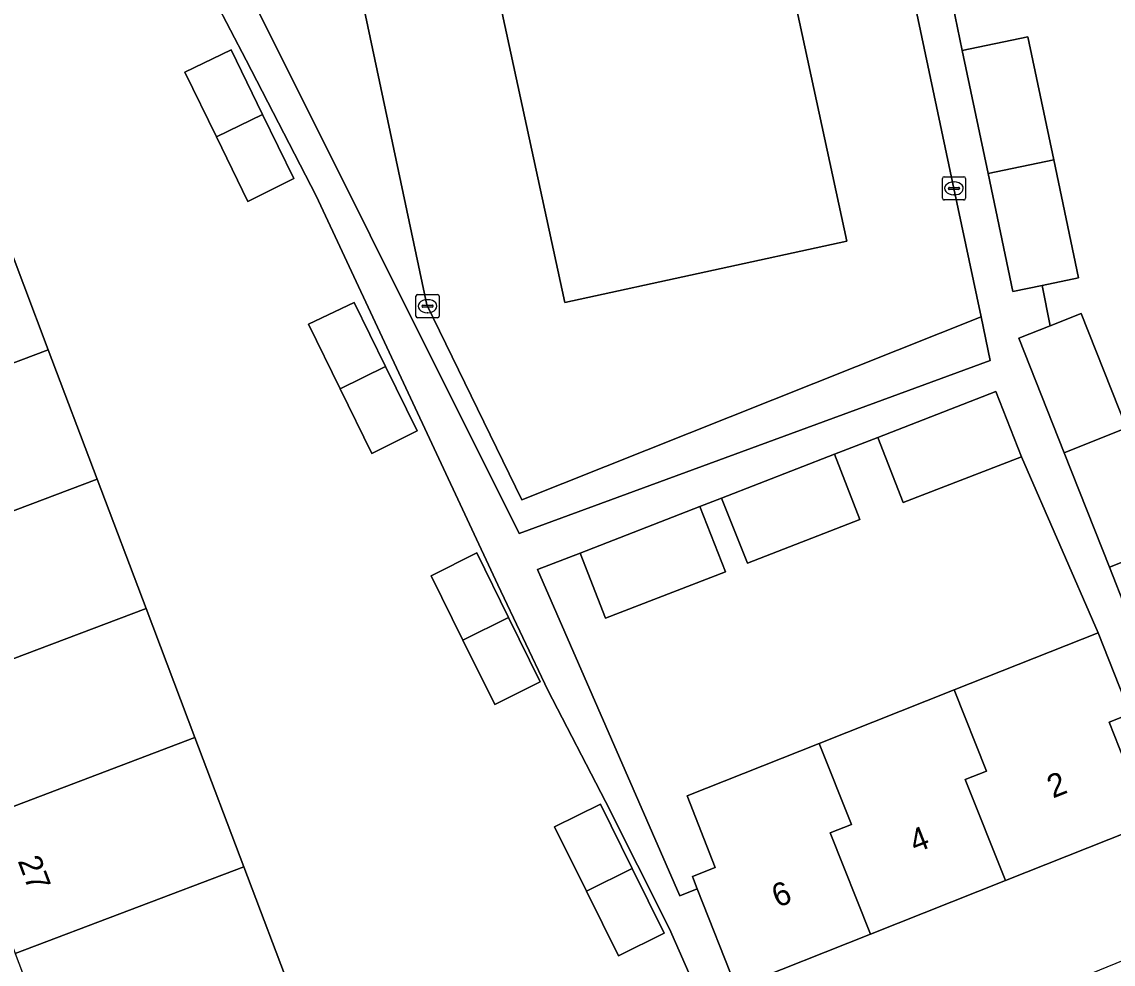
# Model space of a CAD drawing. Extents: x 162989 to 165008, y 383432 to 384338.
# Drawn here: x 163944.51 to 163991.48, y 384029.53 to 384070.08 of the extents above; entities that cross this region are included whole.
import ezdxf

# ---------------------------------------------------------------- set-up
doc = ezdxf.new("R2010")
doc.units = 0
for name, color, linetype in [('IMGEO_Erf', 7, 'Continuous'), ('IMGEO_Hek', 7, 'Continuous'), ('IMGEO_Kolk', 7, 'Continuous'), ('IMGEO_Pand', 7, 'Continuous'), ('IMGEO_Pand_nummerreeks', 7, 'Continuous'), ('IMGEO_Voetpad_open', 7, 'Continuous')]:
    doc.layers.add(name, color=color, linetype=linetype)

msp = doc.modelspace()

# ---------------------------------------------------------------- linework, layer by layer
at = {"layer": 'IMGEO_Erf'}
for points in [[(163979.868, 384084.828), (163979.372, 384087.021), (163978.057, 384092.882), (163955.483, 384088.354), (163961.943, 384057.906), (163966.026, 384049.513), (163985.795, 384057.378), (163984.631, 384062.91), (163981.816, 384076.219), (163980.518, 384081.956)], [(163962.609, 384082.374), (163974.757, 384084.999), (163980.023, 384060.633), (163967.876, 384058.007)], [(163953.517, 384068.875), (163954.874, 384066.095), (163956.217, 384063.342), (163954.243, 384062.34), (163952.886, 384065.126), (163951.528, 384067.911)], [(163956.846, 384057.07), (163958.819, 384058.001), (163960.168, 384055.248), (163961.528, 384052.473), (163959.57, 384051.506), (163958.208, 384054.288)], [(163974.63, 384049.586), (163973.688, 384049.22), (163974.802, 384046.419), (163969.631, 384044.412), (163968.54, 384047.221), (163966.708, 384046.51), (163972.838, 384032.473), (163973.58, 384032.767), (163973.415, 384033.183), (163973.37, 384033.297), (163974.347, 384033.684), (163973.149, 384036.769), (163978.83, 384039.023), (163984.64, 384041.328), (163990.834, 384043.786), (163987.53, 384051.362), (163982.45, 384049.389), (163981.359, 384052.198), (163979.494, 384051.474), (163980.585, 384048.665), (163975.744, 384046.785)], [(163962.124, 384046.247), (163964.094, 384047.227), (163965.461, 384044.447), (163966.823, 384041.676), (163964.867, 384040.703), (163963.496, 384043.475)], [(163995.874, 384031.308), (163992.218, 384040.299), (163991.312, 384039.94), (163993.038, 384035.589), (163986.845, 384033.132), (163981.036, 384030.827), (163975.26, 384028.535), (163977.276, 384023.891), (163986.262, 384027.399)], [(163969.411, 384036.41), (163970.781, 384033.641), (163972.154, 384030.866), (163970.193, 384029.889), (163968.815, 384032.666), (163967.437, 384035.443)]]:
    msp.add_lwpolyline(points, close=True, dxfattribs=at)
for points in [[(163943.537, 384061.532), (163945.643, 384055.968), (163947.749, 384050.405), (163949.856, 384044.841), (163951.962, 384039.278), (163954.068, 384033.715), (163956.175, 384028.151), (163958.279, 384022.593), (163958.588, 384022.709), (163958.74, 384022.307), (163973.729, 384027.989), (163972.384, 384031.053), (163969.628, 384036.532), (163967.145, 384041.315), (163965.004, 384045.848), (163957.177, 384062.593), (163954.16, 384068.424), (163952.82, 384071.014), (163951.255, 384074.041), (163946.04, 384085.093), (163944.693, 384087.722), (163943.187, 384090.664)], [(164000.024, 384085.754), (163984.737, 384082.778), (163985.964, 384077.037), (163983.379, 384076.527), (163983.366, 384076.524), (163983.447, 384076.181), (163986.275, 384076.774), (163987.405, 384071.392), (163984.577, 384070.798), (163984.988, 384068.841), (163987.816, 384069.435), (163988.927, 384064.144), (163989.995, 384059.061), (163988.428, 384058.732), (163988.774, 384057.002), (163990.106, 384057.529), (163992.058, 384052.601)], [(163994.009, 384047.674), (163991.322, 384046.61), (163992.058, 384044.75)]]:
    msp.add_lwpolyline(points, dxfattribs=at)
at = {"layer": 'IMGEO_Hek'}
msp.add_lwpolyline([(163985.795, 384057.378), (163986.191, 384055.501), (163965.916, 384048.055), (163946.672, 384086.586)], dxfattribs=at)
at = {"layer": 'IMGEO_Kolk'}
for p, q in [((163984.13, 384062.484), (163984.13, 384063.336)), ((163984.205, 384063.41), (163985.057, 384063.41)), ((163984.618, 384063.19), (163984.643, 384063.19)), ((163985.131, 384063.336), (163985.131, 384062.484)), ((163984.389, 384062.904), (163984.389, 384062.916)), ((163984.827, 384062.867), (163984.429, 384062.867)), ((163984.432, 384062.953), (163984.83, 384062.953)), ((163984.641, 384062.63), (163984.616, 384062.63)), ((163984.873, 384062.916), (163984.873, 384062.904)), ((163985.057, 384062.41), (163984.205, 384062.41)), ((163961.548, 384058.342), (163962.4, 384058.342)), ((163961.473, 384057.416), (163961.473, 384058.268)), ((163961.732, 384057.836), (163961.732, 384057.848)), ((163961.775, 384057.885), (163962.173, 384057.885)), ((163961.961, 384058.122), (163961.986, 384058.122)), ((163962.216, 384057.848), (163962.216, 384057.836)), ((163962.474, 384058.268), (163962.474, 384057.416)), ((163962.17, 384057.799), (163961.772, 384057.799)), ((163961.984, 384057.562), (163961.959, 384057.562)), ((163962.4, 384057.342), (163961.548, 384057.342))]:
    msp.add_line(p, q, dxfattribs=at)
for points in [[(163984.13, 384062.484), (163984.13, 384063.336)], [(163984.205, 384063.41), (163985.057, 384063.41)], [(163985.131, 384063.336), (163985.131, 384062.484)], [(163985.057, 384062.41), (163984.205, 384062.41)], [(163961.548, 384058.342), (163962.4, 384058.342)], [(163961.473, 384057.416), (163961.473, 384058.268)], [(163962.474, 384058.268), (163962.474, 384057.416)], [(163962.4, 384057.342), (163961.548, 384057.342)]]:
    msp.add_lwpolyline(points, dxfattribs=at)
for centre, radius, start, end in [((163984.207, 384063.334), 0.0765, 91.552, 178.448), ((163984.207, 384063.334), 0.0765, 91.552, 178.448), ((163985.055, 384063.334), 0.0765, 1.552, 88.448), ((163985.055, 384063.334), 0.0765, 1.552, 88.448), ((163984.429, 384062.913), 0.0403, 85.8775, 175.7526), ((163984.426, 384062.903), 0.0366, 178.938, 274.7102), ((163984.83, 384062.91), 0.043, 264.8664, 352.4533), ((163984.834, 384062.915), 0.0386, 1.7309, 96.639), ((163984.207, 384062.486), 0.0765, 181.552, 268.448), ((163984.207, 384062.486), 0.0765, 181.552, 268.448), ((163985.055, 384062.486), 0.0765, 271.552, 358.448), ((163985.055, 384062.486), 0.0765, 271.552, 358.448), ((163961.55, 384058.266), 0.0765, 91.552, 178.448), ((163961.55, 384058.266), 0.0765, 91.552, 178.448), ((163962.398, 384058.266), 0.0765, 1.552, 88.448), ((163962.398, 384058.266), 0.0765, 1.552, 88.448), ((163961.772, 384057.845), 0.0403, 85.8775, 175.7526), ((163962.177, 384057.847), 0.0386, 1.7309, 96.639), ((163961.55, 384057.418), 0.0765, 181.552, 268.448), ((163961.55, 384057.418), 0.0765, 181.552, 268.448), ((163961.769, 384057.835), 0.0366, 178.938, 274.7102), ((163962.173, 384057.842), 0.043, 264.8664, 352.4533), ((163962.398, 384057.418), 0.0765, 271.552, 358.448), ((163962.398, 384057.418), 0.0765, 271.552, 358.448)]:
    msp.add_arc(centre, radius, start, end, dxfattribs=at)
for centre, major_axis, ratio, start_param, end_param in [((163984.617, 384062.91), (-0.387, 0.002), 0.722429, 4.712389, 7.853982), ((163984.642, 384062.91), (-0.39, 0.002), 0.717154, 1.570796, 4.712389), ((163961.96, 384057.842), (-0.387, 0.002), 0.722429, 4.712389, 7.853982), ((163961.985, 384057.842), (-0.39, 0.002), 0.717154, 1.570796, 4.712389)]:
    msp.add_ellipse(centre, major_axis=major_axis, ratio=ratio, start_param=start_param, end_param=end_param, dxfattribs=at)
at = {"layer": 'IMGEO_Pand'}
for points in [[(163967.876, 384058.007), (163980.023, 384060.633), (163974.757, 384084.999), (163962.609, 384082.374)], [(163986.099, 384063.551), (163988.927, 384064.144), (163987.816, 384069.435), (163984.988, 384068.841)], [(163953.517, 384068.875), (163951.528, 384067.911), (163952.886, 384065.126), (163954.874, 384066.095)], [(163954.874, 384066.095), (163952.886, 384065.126), (163954.243, 384062.34), (163956.217, 384063.342)], [(163988.927, 384064.144), (163986.099, 384063.551), (163987.166, 384058.467), (163988.428, 384058.732), (163989.995, 384059.061)], [(163943.537, 384061.532), (163933.698, 384057.806), (163935.805, 384052.243), (163945.643, 384055.968)], [(163958.819, 384058.001), (163956.846, 384057.07), (163958.208, 384054.288), (163960.168, 384055.248)], [(163990.106, 384057.529), (163988.774, 384057.002), (163987.419, 384056.465), (163989.371, 384051.537), (163992.058, 384052.601)], [(163945.643, 384055.968), (163935.805, 384052.243), (163937.911, 384046.679), (163947.749, 384050.405)], [(163960.168, 384055.248), (163958.208, 384054.288), (163959.57, 384051.506), (163961.528, 384052.473)], [(163982.45, 384049.389), (163987.53, 384051.362), (163986.439, 384054.171), (163981.359, 384052.198)], [(163992.058, 384052.601), (163989.371, 384051.537), (163991.322, 384046.61), (163994.009, 384047.674)], [(163979.494, 384051.474), (163974.63, 384049.586), (163975.744, 384046.785), (163980.585, 384048.665)], [(163947.749, 384050.405), (163937.911, 384046.679), (163940.018, 384041.116), (163949.856, 384044.841)], [(163973.688, 384049.22), (163968.54, 384047.221), (163969.631, 384044.412), (163974.802, 384046.419)], [(163964.094, 384047.227), (163962.124, 384046.247), (163963.496, 384043.475), (163965.461, 384044.447)], [(163949.856, 384044.841), (163940.018, 384041.116), (163942.125, 384035.553), (163951.962, 384039.278)], [(163965.461, 384044.447), (163963.496, 384043.475), (163964.867, 384040.703), (163966.823, 384041.676)], [(163986.845, 384033.132), (163993.038, 384035.589), (163991.312, 384039.94), (163992.218, 384040.299), (163990.834, 384043.786), (163984.64, 384041.328), (163986.025, 384037.842), (163985.115, 384037.482)], [(163978.83, 384039.023), (163980.216, 384035.537), (163979.306, 384035.177), (163981.036, 384030.827), (163986.845, 384033.132), (163985.115, 384037.482), (163986.025, 384037.842), (163984.64, 384041.328)], [(163951.962, 384039.278), (163942.125, 384035.553), (163944.232, 384029.99), (163954.068, 384033.715)], [(163979.306, 384035.177), (163980.216, 384035.537), (163978.83, 384039.023), (163973.149, 384036.769), (163974.347, 384033.684), (163973.37, 384033.297), (163973.415, 384033.183), (163973.58, 384032.767), (163975.26, 384028.535), (163981.036, 384030.827)], [(163969.411, 384036.41), (163967.437, 384035.443), (163968.815, 384032.666), (163970.781, 384033.641)], [(163954.068, 384033.715), (163944.232, 384029.99), (163946.338, 384024.426), (163956.175, 384028.151)], [(163970.781, 384033.641), (163968.815, 384032.666), (163970.193, 384029.889), (163972.154, 384030.866)]]:
    msp.add_lwpolyline(points, close=True, dxfattribs=at)
at = {"layer": 'IMGEO_Voetpad_open'}
for points in [[(163992.058, 384044.75), (163991.322, 384046.61), (163989.371, 384051.537), (163987.419, 384056.465), (163988.774, 384057.002), (163988.428, 384058.732), (163987.166, 384058.467), (163986.099, 384063.551), (163984.988, 384068.841), (163984.577, 384070.798), (163983.447, 384076.181), (163983.366, 384076.524), (163981.816, 384076.219), (163984.631, 384062.91), (163985.795, 384057.378), (163986.191, 384055.501), (163965.916, 384048.055), (163946.672, 384086.586), (163942.846, 384094.132)], [(163943.187, 384090.664), (163944.693, 384087.722), (163946.04, 384085.093), (163951.255, 384074.041), (163952.82, 384071.014), (163954.16, 384068.424), (163957.177, 384062.593), (163965.004, 384045.848), (163967.145, 384041.315), (163969.628, 384036.532), (163972.384, 384031.053), (163973.729, 384027.989)], [(163975.26, 384028.535), (163973.58, 384032.767), (163972.838, 384032.473), (163966.708, 384046.51), (163968.54, 384047.221), (163973.688, 384049.22), (163974.63, 384049.586), (163979.494, 384051.474), (163981.359, 384052.198), (163986.439, 384054.171), (163987.53, 384051.362), (163990.834, 384043.786), (163992.218, 384040.299)]]:
    msp.add_lwpolyline(points, dxfattribs=at)
msp.add_lwpolyline([(163965.916, 384048.055), (163986.191, 384055.501), (163985.795, 384057.378), (163966.026, 384049.513), (163961.943, 384057.906), (163955.483, 384088.354), (163946.672, 384086.586)], close=True, dxfattribs=at)

# ---------------------------------------------------------------- texts
at = {"layer": 'IMGEO_Pand_nummerreeks'}
for s, rotation, p in [('2', 21.6423, (163988.887, 384036.654)), ('4', 21.6423, (163982.963, 384034.304)), ('27', 290.7409, (163944.325, 384033.977)), ('6', 21.6406, (163977.038, 384031.951))]:
    msp.add_text(s, height=1, rotation=rotation, dxfattribs=at).set_placement(p)

doc.saveas('drawing.dxf')
